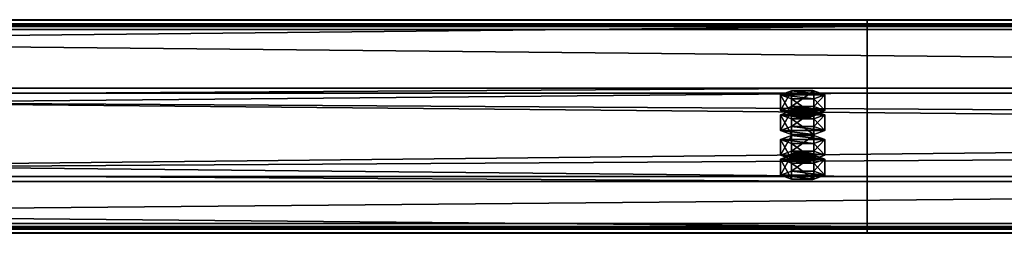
# Model space of a CAD drawing. Header units: millimetres. Extents: x -333 to 67333, y -930 to 39730.
# Tile 546 of 656: x 28105 to 28564, y 16476 to 16576. Entities that reach past the tile are written whole.
import ezdxf

# ---------------------------------------------------------------- set-up
doc = ezdxf.new("R2010")
doc.units = ezdxf.units.MM
doc.layers.add('13', color=7, linetype='Continuous')
doc.layers.add('95', color=7, linetype='Continuous')

msp = doc.modelspace()

# ---------------------------------------------------------------- meshes
at = {"layer": '13', "color": 30}
mesh = msp.add_polyface(dxfattribs=at)
corners = [(28500.01, 16573.01, 6954.91), (28500.01, 16500.62, 6939.52), (21700.01, 16500.62, 6939.52), (21700.01, 16573.01, 6954.91), (28500.01, 16541.79, 6745.85), (21700.01, 16541.79, 6745.85), (28500.01, 16481.14, 6732.96), (21700.01, 16481.14, 6732.96), (28500.01, 16478.44, 6745.68), (21700.01, 16478.44, 6745.68), (28500.01, 16476.49, 6745.26), (21700.01, 16476.49, 6745.26), (28500.01, 16479.6, 6730.59), (21700.01, 16479.6, 6730.59), (28500.01, 16544.16, 6744.31), (21700.01, 16544.16, 6744.31), (28500.01, 16503, 6937.98), (21700.01, 16503, 6937.98), (28500.01, 16571.47, 6952.54), (21700.01, 16571.47, 6952.54), (28500.01, 16574.17, 6939.82), (21700.01, 16574.17, 6939.82), (28500.01, 16576.13, 6940.24), (21700.01, 16576.13, 6940.24)]
mesh.append_faces([[corners[k] for k in face] for face in [(0, 2, 3, 3), (1, 5, 2, 2), (4, 7, 5, 5), (6, 9, 7, 7), (8, 11, 9, 9), (10, 13, 11, 11), (12, 15, 13, 13), (14, 17, 15, 15), (16, 19, 17, 17), (18, 21, 19, 19), (20, 23, 21, 21), (22, 3, 23, 23), (20, 0, 22, 22), (8, 12, 10, 10), (3, 21, 23, 23), (11, 7, 9, 9)]], dxfattribs={"vtx0": -1, "color": 30})
mesh.append_faces([[corners[k] for k in face] for face in [(1, 16, 4, 4), (16, 0, 18, 18), (18, 0, 20, 20), (12, 6, 14, 14), (14, 4, 16, 16), (21, 3, 19, 19), (2, 19, 3, 3), (19, 2, 17, 17), (17, 2, 15, 15)]], dxfattribs={"vtx0": -1, "vtx1": -1, "color": 30})
mesh.append_faces([[corners[k] for k in face] for face in [(16, 1, 0, 0), (12, 8, 6, 6), (14, 6, 4, 4), (15, 2, 5, 5), (7, 11, 13, 13), (5, 13, 15, 15), (13, 5, 7, 7)]], dxfattribs={"vtx0": -1, "vtx2": -1, "vtx3": -1, "color": 30})
mesh.append_faces([[corners[k] for k in face] for face in [(0, 1, 2, 2), (1, 4, 5, 5), (4, 6, 7, 7), (6, 8, 9, 9), (8, 10, 11, 11), (10, 12, 13, 13), (12, 14, 15, 15), (14, 16, 17, 17), (16, 18, 19, 19), (18, 20, 21, 21), (20, 22, 23, 23), (22, 0, 3, 3)]], dxfattribs={"vtx2": -1, "vtx3": -1, "color": 30})
mesh = msp.add_polyface(dxfattribs=at)
corners = [(34100.01, 16573.01, 6954.91), (34100.01, 16500.62, 6939.52), (27300.01, 16500.62, 6939.52), (27300.01, 16573.01, 6954.91), (34100.01, 16541.79, 6745.85), (27300.01, 16541.79, 6745.85), (34100.01, 16481.14, 6732.96), (27300.01, 16481.14, 6732.96), (34100.01, 16478.44, 6745.68), (27300.01, 16478.44, 6745.68), (34100.01, 16476.49, 6745.26), (27300.01, 16476.49, 6745.26), (34100.01, 16479.6, 6730.59), (27300.01, 16479.6, 6730.59), (34100.01, 16544.16, 6744.31), (27300.01, 16544.16, 6744.31), (34100.01, 16503, 6937.98), (27300.01, 16503, 6937.98), (34100.01, 16571.47, 6952.54), (27300.01, 16571.47, 6952.54), (34100.01, 16574.17, 6939.82), (27300.01, 16574.17, 6939.82), (34100.01, 16576.13, 6940.24), (27300.01, 16576.13, 6940.24)]
mesh.append_faces([[corners[k] for k in face] for face in [(0, 2, 3, 3), (1, 5, 2, 2), (4, 7, 5, 5), (6, 9, 7, 7), (8, 11, 9, 9), (10, 13, 11, 11), (12, 15, 13, 13), (14, 17, 15, 15), (16, 19, 17, 17), (18, 21, 19, 19), (20, 23, 21, 21), (22, 3, 23, 23), (20, 0, 22, 22), (8, 12, 10, 10), (3, 21, 23, 23), (11, 7, 9, 9)]], dxfattribs={"vtx0": -1, "color": 30})
mesh.append_faces([[corners[k] for k in face] for face in [(1, 16, 4, 4), (16, 0, 18, 18), (18, 0, 20, 20), (12, 6, 14, 14), (14, 4, 16, 16), (21, 3, 19, 19), (2, 19, 3, 3), (19, 2, 17, 17), (17, 2, 15, 15)]], dxfattribs={"vtx0": -1, "vtx1": -1, "color": 30})
mesh.append_faces([[corners[k] for k in face] for face in [(16, 1, 0, 0), (12, 8, 6, 6), (14, 6, 4, 4), (15, 2, 5, 5), (7, 11, 13, 13), (5, 13, 15, 15), (13, 5, 7, 7)]], dxfattribs={"vtx0": -1, "vtx2": -1, "vtx3": -1, "color": 30})
mesh.append_faces([[corners[k] for k in face] for face in [(0, 1, 2, 2), (1, 4, 5, 5), (4, 6, 7, 7), (6, 8, 9, 9), (8, 10, 11, 11), (10, 12, 13, 13), (12, 14, 15, 15), (14, 16, 17, 17), (16, 18, 19, 19), (18, 20, 21, 21), (20, 22, 23, 23), (22, 0, 3, 3)]], dxfattribs={"vtx2": -1, "vtx3": -1, "color": 30})
at = {"layer": '95', "color": 20}
mesh = msp.add_polyface(dxfattribs=at)
corners = [(28464.01, 16511.02, 6890.62), (28464.81, 16511.64, 6887.68), (28464.81, 16513.6, 6888.1), (28464.01, 16512.98, 6891.03), (28467.01, 16512.1, 6885.53), (28467.01, 16514.06, 6885.95), (28470.01, 16512.27, 6884.75), (28470.01, 16514.22, 6885.16), (28473.01, 16512.1, 6885.53), (28473.01, 16514.06, 6885.95), (28475.21, 16511.64, 6887.68), (28475.21, 16513.6, 6888.1), (28476.01, 16511.02, 6890.62), (28476.01, 16512.98, 6891.03), (28475.21, 16510.4, 6893.55), (28475.21, 16512.35, 6893.97), (28473.01, 16509.94, 6895.7), (28473.01, 16511.9, 6896.12), (28470.01, 16509.77, 6896.49), (28470.01, 16511.73, 6896.9), (28467.01, 16509.94, 6895.7), (28467.01, 16511.9, 6896.12), (28464.81, 16510.4, 6893.55), (28464.81, 16512.35, 6893.97), (28459.62, 16512.98, 6891.03), (28464.81, 16514.85, 6882.23), (28464.81, 16522.18, 6883.79), (28459.62, 16520.31, 6892.59), (28475.21, 16514.85, 6882.23), (28475.21, 16522.18, 6883.79), (28480.4, 16512.98, 6891.03), (28480.4, 16520.31, 6892.59), (28475.21, 16511.1, 6899.84), (28475.21, 16518.44, 6901.4), (28464.81, 16511.1, 6899.84), (28464.81, 16518.44, 6901.4), (28459.62, 16503.68, 6889.06), (28464.81, 16505.55, 6880.25), (28464.81, 16512.89, 6881.81), (28459.62, 16511.02, 6890.62), (28475.21, 16505.55, 6880.25), (28475.21, 16512.89, 6881.81), (28480.4, 16503.68, 6889.06), (28480.4, 16511.02, 6890.62), (28475.21, 16501.81, 6897.86), (28475.21, 16509.15, 6899.42), (28464.81, 16501.81, 6897.86), (28464.81, 16509.15, 6899.42), (28464.01, 16531.81, 6792.8), (28464.81, 16532.43, 6789.87), (28464.81, 16534.39, 6790.28), (28464.01, 16533.77, 6793.22), (28467.01, 16532.89, 6787.72), (28467.01, 16534.85, 6788.14), (28470.01, 16533.06, 6786.93), (28470.01, 16535.01, 6787.35), (28473.01, 16532.89, 6787.72), (28473.01, 16534.85, 6788.14), (28475.21, 16532.43, 6789.87), (28475.21, 16534.39, 6790.28), (28476.01, 16531.81, 6792.8), (28476.01, 16533.77, 6793.22), (28475.21, 16531.19, 6795.74), (28475.21, 16533.14, 6796.15), (28473.01, 16530.73, 6797.89), (28473.01, 16532.69, 6798.3), (28470.01, 16530.56, 6798.67), (28470.01, 16532.52, 6799.09), (28467.01, 16530.73, 6797.89), (28467.01, 16532.69, 6798.3), (28464.81, 16531.19, 6795.74), (28464.81, 16533.14, 6796.15), (28459.62, 16533.77, 6793.22), (28464.81, 16535.64, 6784.41), (28464.81, 16542.97, 6785.97), (28459.62, 16541.1, 6794.78), (28475.21, 16535.64, 6784.41), (28475.21, 16542.97, 6785.97), (28480.4, 16533.77, 6793.22), (28480.4, 16541.1, 6794.78), (28475.21, 16531.9, 6802.02), (28475.21, 16539.23, 6803.58), (28464.81, 16531.9, 6802.02), (28464.81, 16539.23, 6803.58), (28459.62, 16524.47, 6791.24), (28464.81, 16526.35, 6782.44), (28464.81, 16533.68, 6784), (28459.62, 16531.81, 6792.8), (28475.21, 16526.35, 6782.44), (28475.21, 16533.68, 6784), (28480.4, 16524.47, 6791.24), (28480.4, 16531.81, 6792.8), (28475.21, 16522.6, 6800.05), (28475.21, 16529.94, 6801.61), (28464.81, 16522.6, 6800.05), (28464.81, 16529.94, 6801.61)]
mesh.append_faces([[corners[k] for k in face] for face in [(0, 2, 3, 3), (1, 5, 2, 2), (4, 7, 5, 5), (6, 9, 7, 7), (8, 11, 9, 9), (10, 13, 11, 11), (12, 15, 13, 13), (14, 17, 15, 15), (16, 19, 17, 17), (18, 21, 19, 19), (20, 23, 21, 21), (22, 3, 23, 23), (4, 8, 6, 6), (16, 20, 18, 18), (21, 17, 19, 19), (9, 5, 7, 7), (24, 26, 27, 27), (25, 29, 26, 26), (28, 31, 29, 29), (30, 33, 31, 31), (32, 35, 33, 33), (34, 27, 35, 35), (25, 30, 28, 28), (32, 24, 34, 34), (27, 33, 35, 35), (31, 26, 29, 29), (36, 38, 39, 39), (37, 41, 38, 38), (40, 43, 41, 41), (42, 45, 43, 43), (44, 47, 45, 45), (46, 39, 47, 47), (37, 42, 40, 40), (44, 36, 46, 46), (39, 45, 47, 47), (43, 38, 41, 41), (48, 50, 51, 51), (49, 53, 50, 50), (52, 55, 53, 53), (54, 57, 55, 55), (56, 59, 57, 57), (58, 61, 59, 59), (60, 63, 61, 61), (62, 65, 63, 63), (64, 67, 65, 65), (66, 69, 67, 67), (68, 71, 69, 69), (70, 51, 71, 71), (54, 58, 56, 56), (64, 68, 66, 66), (69, 65, 67, 67), (57, 53, 55, 55), (72, 74, 75, 75), (73, 77, 74, 74), (76, 79, 77, 77), (78, 81, 79, 79), (80, 83, 81, 81), (82, 75, 83, 83), (73, 78, 76, 76), (80, 72, 82, 82), (75, 81, 83, 83), (79, 74, 77, 77), (84, 86, 87, 87), (85, 89, 86, 86), (88, 91, 89, 89), (90, 93, 91, 91), (92, 95, 93, 93), (94, 87, 95, 95), (85, 90, 88, 88), (92, 84, 94, 94), (87, 93, 95, 95), (91, 86, 89, 89)]], dxfattribs={"vtx0": -1, "color": 20})
mesh.append_faces([[corners[k] for k in face] for face in [(8, 4, 10, 10), (10, 1, 12, 12), (12, 0, 14, 14), (14, 22, 16, 16), (17, 23, 15, 15), (15, 3, 13, 13), (13, 2, 11, 11), (11, 5, 9, 9), (30, 25, 32, 32), (33, 27, 31, 31), (42, 36, 44, 44), (45, 39, 43, 43), (58, 49, 60, 60), (60, 48, 62, 62), (62, 70, 64, 64), (65, 71, 63, 63), (63, 51, 61, 61), (61, 50, 59, 59), (59, 53, 57, 57), (78, 72, 80, 80), (81, 75, 79, 79), (90, 84, 92, 92), (93, 87, 91, 91)]], dxfattribs={"vtx0": -1, "vtx1": -1, "color": 20})
mesh.append_faces([[corners[k] for k in face] for face in [(10, 4, 1, 1), (12, 1, 0, 0), (14, 0, 22, 22), (16, 22, 20, 20), (17, 21, 23, 23), (15, 23, 3, 3), (13, 3, 2, 2), (11, 2, 5, 5), (32, 25, 24, 24), (31, 27, 26, 26), (42, 37, 36, 36), (43, 39, 38, 38), (58, 54, 52, 52), (58, 52, 49, 49), (60, 49, 48, 48), (62, 48, 70, 70), (64, 70, 68, 68), (65, 69, 71, 71), (63, 71, 51, 51), (61, 51, 50, 50), (59, 50, 53, 53), (78, 73, 72, 72), (79, 75, 74, 74), (90, 85, 84, 84), (91, 87, 86, 86)]], dxfattribs={"vtx0": -1, "vtx2": -1, "vtx3": -1, "color": 20})
mesh.append_faces([[corners[k] for k in face] for face in [(0, 1, 2, 2), (1, 4, 5, 5), (4, 6, 7, 7), (6, 8, 9, 9), (8, 10, 11, 11), (10, 12, 13, 13), (12, 14, 15, 15), (14, 16, 17, 17), (16, 18, 19, 19), (18, 20, 21, 21), (20, 22, 23, 23), (22, 0, 3, 3), (24, 25, 26, 26), (25, 28, 29, 29), (28, 30, 31, 31), (30, 32, 33, 33), (32, 34, 35, 35), (34, 24, 27, 27), (36, 37, 38, 38), (37, 40, 41, 41), (40, 42, 43, 43), (42, 44, 45, 45), (44, 46, 47, 47), (46, 36, 39, 39), (48, 49, 50, 50), (49, 52, 53, 53), (52, 54, 55, 55), (54, 56, 57, 57), (56, 58, 59, 59), (58, 60, 61, 61), (60, 62, 63, 63), (62, 64, 65, 65), (64, 66, 67, 67), (66, 68, 69, 69), (68, 70, 71, 71), (70, 48, 51, 51), (72, 73, 74, 74), (73, 76, 77, 77), (76, 78, 79, 79), (78, 80, 81, 81), (80, 82, 83, 83), (82, 72, 75, 75), (84, 85, 86, 86), (85, 88, 89, 89), (88, 90, 91, 91), (90, 92, 93, 93), (92, 94, 95, 95), (94, 84, 87, 87)]], dxfattribs={"vtx2": -1, "vtx3": -1, "color": 20})

doc.saveas('drawing.dxf')
